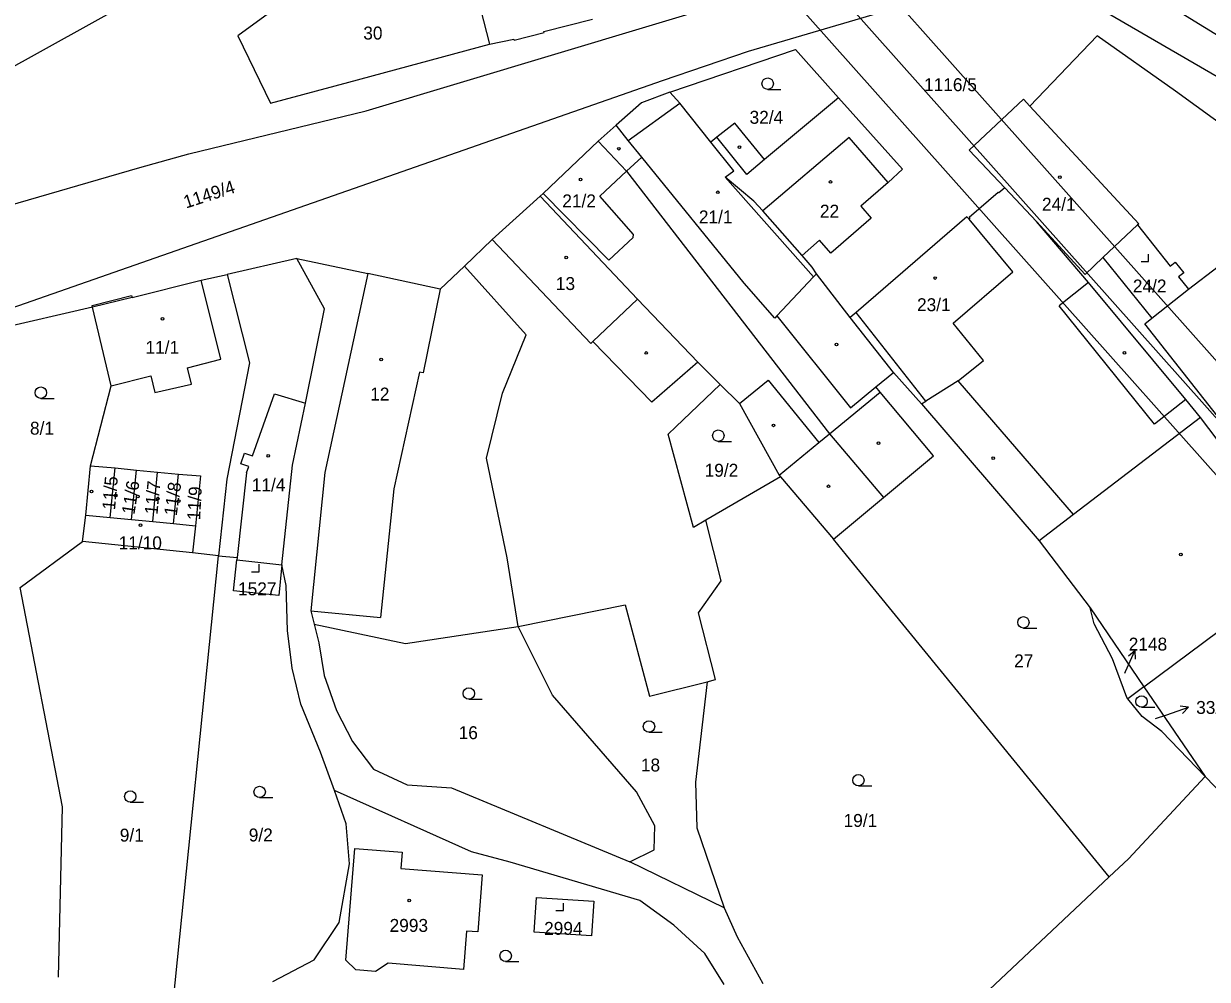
# Model space of a CAD drawing. Extents: x -866656 to -858817, y -1041816 to -1038653.
# Drawn here: x -865759.2 to -865603.6, y -1040035.8 to -1039910.1 of the extents above; entities that cross this region are included whole.
import ezdxf

# ---------------------------------------------------------------- set-up
doc = ezdxf.new("R2010")
doc.units = 0
for name, color, linetype in [('Hranice parcel', 7, 'Continuous'), ('Parcelní čísla', 7, 'Continuous'), ('Pop  PČ popisy', 7, 'Continuous'), ('tisk ramy', 7, 'Continuous'), ('Vnitřní kresba', 7, 'Continuous'), ('Značky budov', 7, 'Continuous'), ('Značky kultur', 7, 'Continuous')]:
    doc.layers.add(name, color=color, linetype=linetype)

msp = doc.modelspace()

# ---------------------------------------------------------------- linework, layer by layer
at = {"layer": 'Hranice parcel'}
for p, q in [((-865616.25, -1039903.01), (-865559.09, -1039938.24)), ((-865720.09, -1039903.68), (-865731.05, -1039911.74)), ((-865700.31, -1039903.6), (-865697.97, -1039912.85)), ((-865742.02, -1039905.43), (-865765.23, -1039918.37)), ((-865714.19, -1039921.6), (-865660.93, -1039905.58)), ((-865639.95, -1039906.7), (-865663.94, -1039913.81)), ((-865585.99, -1039926.56), (-865618.77, -1039907.58)), ((-865690.82, -1039911.17), (-865684.41, -1039909.55)), ((-865731.05, -1039911.74), (-865726.76, -1039920.59)), ((-865697.97, -1039912.85), (-865694.77, -1039912.17)), ((-865694.77, -1039912.17), (-865694.74, -1039912.29)), ((-865694.74, -1039912.29), (-865690.79, -1039911.29)), ((-865690.79, -1039911.29), (-865690.82, -1039911.17)), ((-865618.04, -1039911.74), (-865626.91, -1039920.97)), ((-865607.76, -1039919.03), (-865618.04, -1039911.74)), ((-865716.47, -1039917.84), (-865697.97, -1039912.85)), ((-865663.94, -1039913.81), (-865675.25, -1039917.66)), ((-865674.27, -1039919.15), (-865657.75, -1039913.52)), ((-865657.75, -1039913.52), (-865652.06, -1039919.88)), ((-865675.25, -1039917.66), (-865770.15, -1039950.79)), ((-865726.76, -1039920.59), (-865716.47, -1039917.84)), ((-865674.27, -1039919.15), (-865677.97, -1039920.53)), ((-865672.96, -1039920.61), (-865674.27, -1039919.15)), ((-865652.06, -1039919.88), (-865661.82, -1039928)), ((-865652.06, -1039919.88), (-865643.64, -1039929.27)), ((-865634.89, -1039926.76), (-865627.73, -1039920.08)), ((-865627.73, -1039920.08), (-865626.91, -1039920.97)), ((-865597.78, -1039926.27), (-865607.76, -1039919.03)), ((-865737.52, -1039927.24), (-865714.19, -1039921.6)), ((-865677.97, -1039920.53), (-865681.32, -1039923.5)), ((-865668.87, -1039925.71), (-865672.96, -1039920.61)), ((-865626.91, -1039920.97), (-865612.59, -1039936.44)), ((-865681.32, -1039923.5), (-865683.68, -1039925.59)), ((-865665.73, -1039923.23), (-865668.07, -1039925.08)), ((-865661.82, -1039928), (-865665.73, -1039923.23)), ((-865683.68, -1039925.59), (-865690.93, -1039932.45)), ((-865683.68, -1039925.59), (-865679.94, -1039929.54)), ((-865668.07, -1039925.08), (-865668.87, -1039925.71)), ((-865665.85, -1039929.47), (-865668.87, -1039925.71)), ((-865743.95, -1039929.03), (-865737.52, -1039927.24)), ((-865630.21, -1039931.71), (-865634.89, -1039926.76)), ((-865767.37, -1039935.83), (-865743.95, -1039929.03)), ((-865679.94, -1039929.54), (-865653.28, -1039964.09)), ((-865666.98, -1039930.34), (-865665.85, -1039929.47)), ((-865643.64, -1039929.27), (-865645.53, -1039931.04)), ((-865663.19, -1039933.46), (-865666.98, -1039930.34)), ((-865645.53, -1039931.04), (-865649.14, -1039934.15)), ((-865691.33, -1039932.8), (-865697.6, -1039938.53)), ((-865690.93, -1039932.45), (-865691.33, -1039932.8)), ((-865678.51, -1039946.37), (-865691.33, -1039932.8)), ((-865631.06, -1039932.32), (-865634.88, -1039935.64)), ((-865631, -1039932.39), (-865631.06, -1039932.32)), ((-865630.21, -1039931.71), (-865631, -1039932.39)), ((-865626.02, -1039936.16), (-865630.21, -1039931.71)), ((-865662.04, -1039934.76), (-865663.19, -1039933.46)), ((-865649.14, -1039934.15), (-865647.79, -1039935.7)), ((-865656.87, -1039940.62), (-865662.04, -1039934.76)), ((-865647.79, -1039935.7), (-865653.1, -1039940.32)), ((-865635.18, -1039935.52), (-865649.77, -1039948.11)), ((-865634.91, -1039935.84), (-865635.18, -1039935.52)), ((-865634.79, -1039935.75), (-865634.91, -1039935.84)), ((-865634.88, -1039935.64), (-865634.79, -1039935.75)), ((-865619.18, -1039944.16), (-865626.02, -1039936.16)), ((-865619.65, -1039943.1), (-865626.02, -1039936.16)), ((-865612.77, -1039936.61), (-865617.3, -1039940.88)), ((-865612.59, -1039936.44), (-865612.77, -1039936.61)), ((-865697.6, -1039938.53), (-865701.28, -1039942.03)), ((-865654.58, -1039938.62), (-865656.87, -1039940.62)), ((-865653.1, -1039940.32), (-865654.58, -1039938.62)), ((-865655.53, -1039942.14), (-865656.87, -1039940.62)), ((-865723.3, -1039941), (-865732.45, -1039943.13)), ((-865723.3, -1039941), (-865713.98, -1039942.97)), ((-865719.67, -1039947.62), (-865723.3, -1039941)), ((-865701.28, -1039942.03), (-865704.45, -1039945.05)), ((-865693.16, -1039951.07), (-865701.28, -1039942.03)), ((-865654.99, -1039943.04), (-865655.53, -1039942.14)), ((-865617.3, -1039940.88), (-865619.65, -1039943.1)), ((-865606.07, -1039945.05), (-865602.14, -1039942.06)), ((-865735.88, -1039943.85), (-865732.45, -1039943.13)), ((-865732.45, -1039943.13), (-865729.52, -1039954.74)), ((-865713.98, -1039942.97), (-865719.61, -1039969.17)), ((-865704.45, -1039945.05), (-865713.98, -1039942.97)), ((-865650.52, -1039948.76), (-865654.99, -1039943.04)), ((-865744.97, -1039946.15), (-865735.88, -1039943.85)), ((-865606.42, -1039959.54), (-865619.18, -1039944.16)), ((-865610.88, -1039948.88), (-865606.07, -1039945.05)), ((-865750.23, -1039947.18), (-865745.03, -1039945.89)), ((-865745.03, -1039945.89), (-865744.97, -1039946.15)), ((-865670.57, -1039954.63), (-865678.51, -1039946.37)), ((-865750.17, -1039947.4), (-865770.14, -1039952.02)), ((-865750.17, -1039947.4), (-865750.23, -1039947.18)), ((-865747.72, -1039957.77), (-865750.17, -1039947.4)), ((-865722.15, -1039960.06), (-865719.67, -1039947.62)), ((-865649.77, -1039948.11), (-865650.52, -1039948.76)), ((-865644.86, -1039956.01), (-865650.52, -1039948.76)), ((-865611.79, -1039949.59), (-865610.88, -1039948.88)), ((-865592.13, -1039974.65), (-865611.79, -1039949.59)), ((-865696.27, -1039958.72), (-865693.16, -1039951.07)), ((-865667.63, -1039957.59), (-865670.57, -1039954.63)), ((-865729.52, -1039954.74), (-865732.53, -1039970.03)), ((-865647.17, -1039957.91), (-865644.86, -1039956.01)), ((-865644.86, -1039956.01), (-865641.17, -1039960.13)), ((-865673.48, -1039963.13), (-865667.63, -1039957.59)), ((-865667.63, -1039957.59), (-865665.09, -1039960.1)), ((-865750.42, -1039968.26), (-865747.72, -1039957.77)), ((-865698.37, -1039967.26), (-865696.27, -1039958.72)), ((-865646.6, -1039958.59), (-865647.17, -1039957.91)), ((-865639.57, -1039966.96), (-865646.6, -1039958.59)), ((-865723.89, -1039968.17), (-865722.15, -1039960.06)), ((-865665.09, -1039960.1), (-865659.87, -1039969.52)), ((-865641.17, -1039960.13), (-865625.68, -1039978.14)), ((-865604.49, -1039961.93), (-865606.42, -1039959.54)), ((-865597.69, -1039970.88), (-865604.49, -1039961.93)), ((-865674.49, -1039964.11), (-865673.48, -1039963.13)), ((-865671.14, -1039976.4), (-865674.49, -1039964.11)), ((-865653.28, -1039964.09), (-865646.18, -1039972.46)), ((-865646.18, -1039972.46), (-865639.57, -1039966.96)), ((-865751.06, -1039974.75), (-865750.42, -1039968.26)), ((-865750.42, -1039968.26), (-865747.22, -1039968.56)), ((-865747.85, -1039975.06), (-865747.22, -1039968.56)), ((-865747.22, -1039968.56), (-865744.4, -1039968.83)), ((-865725.26, -1039981.29), (-865723.89, -1039968.17)), ((-865695.64, -1039980.36), (-865698.37, -1039967.26)), ((-865745.03, -1039975.33), (-865744.4, -1039968.83)), ((-865744.4, -1039968.83), (-865741.61, -1039969.1)), ((-865742.24, -1039975.6), (-865741.61, -1039969.1)), ((-865741.61, -1039969.1), (-865738.88, -1039969.36)), ((-865739.51, -1039975.87), (-865738.88, -1039969.36)), ((-865738.88, -1039969.36), (-865735.97, -1039969.61)), ((-865735.97, -1039969.61), (-865736.65, -1039976.17)), ((-865732.53, -1039970.03), (-865733.59, -1039980.1)), ((-865719.61, -1039969.17), (-865721.45, -1039987.35)), ((-865659.71, -1039969.71), (-865669.51, -1039975.42)), ((-865659.87, -1039969.52), (-865659.71, -1039969.71)), ((-865659.71, -1039969.71), (-865652.75, -1039977.92)), ((-865652.75, -1039977.92), (-865646.18, -1039972.46)), ((-865751.51, -1039978.24), (-865751.06, -1039974.75)), ((-865751.06, -1039974.75), (-865747.85, -1039975.06)), ((-865747.85, -1039975.06), (-865745.03, -1039975.33)), ((-865745.03, -1039975.33), (-865742.24, -1039975.6)), ((-865742.24, -1039975.6), (-865739.51, -1039975.87)), ((-865739.51, -1039975.87), (-865736.65, -1039976.17)), ((-865736.65, -1039976.17), (-865737.04, -1039979.74)), ((-865669.51, -1039975.42), (-865671.14, -1039976.4)), ((-865667.5, -1039983.38), (-865669.51, -1039975.42)), ((-865651.02, -1039980.01), (-865652.75, -1039977.92)), ((-865759.69, -1039984.28), (-865751.51, -1039978.24)), ((-865737.04, -1039979.74), (-865751.51, -1039978.24)), ((-865625.68, -1039978.14), (-865618.97, -1039986.95)), ((-865739.62, -1040039.41), (-865733.59, -1039980.1)), ((-865733.59, -1039980.1), (-865737.04, -1039979.74)), ((-865733.59, -1039980.1), (-865731.17, -1039980.35)), ((-865731.63, -1039984.7), (-865731.2, -1039980.66)), ((-865731.17, -1039980.35), (-865731.2, -1039980.66)), ((-865731.2, -1039980.66), (-865725.26, -1039981.29)), ((-865694.19, -1039989.4), (-865695.64, -1039980.36)), ((-865616.49, -1040022.34), (-865651.02, -1039980.01)), ((-865725.26, -1039981.29), (-865725.69, -1039985.33)), ((-865724.69, -1039984), (-865725.26, -1039981.29)), ((-865611.91, -1039997.32), (-865590.42, -1039981.32)), ((-865724.55, -1039989.91), (-865724.69, -1039984)), ((-865670.47, -1039987.6), (-865667.5, -1039983.38)), ((-865754.11, -1040013.14), (-865759.69, -1039984.28)), ((-865725.69, -1039985.33), (-865731.63, -1039984.7)), ((-865694.19, -1039989.4), (-865680.13, -1039986.55)), ((-865680.13, -1039986.55), (-865676.95, -1039998.58)), ((-865618.97, -1039986.95), (-865611.91, -1039997.32)), ((-865618.47, -1039989.05), (-865618.97, -1039986.95)), ((-865721.45, -1039987.35), (-865721.02, -1039989.1)), ((-865668.26, -1039996.39), (-865670.47, -1039987.6)), ((-865723.9, -1039994.89), (-865724.55, -1039989.91)), ((-865721.02, -1039989.1), (-865720.41, -1039991.57)), ((-865721.02, -1039989.1), (-865709.03, -1039991.63)), ((-865709.03, -1039991.63), (-865694.19, -1039989.4)), ((-865689.7, -1039998.42), (-865694.19, -1039989.4)), ((-865616.03, -1039993.66), (-865618.47, -1039989.05)), ((-865720.41, -1039991.57), (-865719.7, -1039995.83)), ((-865722.78, -1039999.64), (-865723.9, -1039994.89)), ((-865614.16, -1039998.76), (-865616.03, -1039993.66)), ((-865719.7, -1039995.83), (-865718.09, -1040000.45)), ((-865669.36, -1039996.67), (-865668.26, -1039996.39)), ((-865676.95, -1039998.58), (-865669.36, -1039996.67)), ((-865669.36, -1039996.67), (-865670.88, -1040009.89)), ((-865611.91, -1039997.32), (-865614.04, -1039998.9)), ((-865611.91, -1039997.32), (-865603.87, -1040009.12)), ((-865720.18, -1040005.92), (-865722.78, -1039999.64)), ((-865678.63, -1040011.14), (-865689.7, -1039998.42)), ((-865614.04, -1039998.9), (-865614.16, -1039998.76)), ((-865612.14, -1040001.25), (-865614.04, -1039998.9)), ((-865718.09, -1040000.45), (-865715.98, -1040004.52)), ((-865609.56, -1040003.23), (-865612.14, -1040001.25)), ((-865603.87, -1040009.12), (-865609.56, -1040003.23)), ((-865718.37, -1040010.95), (-865720.18, -1040005.92)), ((-865715.98, -1040004.52), (-865713.21, -1040008.17)), ((-865713.21, -1040008.17), (-865708.8, -1040010.21)), ((-865708.8, -1040010.21), (-865702.97, -1040010.63)), ((-865702.97, -1040010.63), (-865679.53, -1040020.35)), ((-865670.88, -1040009.89), (-865670.72, -1040015.9)), ((-865603.87, -1040009.12), (-865613.92, -1040019.96)), ((-865574.91, -1040039.1), (-865603.87, -1040009.12)), ((-865700.32, -1040019.04), (-865718.37, -1040010.95)), ((-865716.83, -1040015.37), (-865718.37, -1040010.95)), ((-865676.25, -1040015.63), (-865678.63, -1040011.14)), ((-865754.64, -1040035.51), (-865754.11, -1040013.14)), ((-865716.39, -1040020.62), (-865716.83, -1040015.37)), ((-865676.3, -1040018.76), (-865676.25, -1040015.63)), ((-865670.72, -1040015.9), (-865667.13, -1040026.38)), ((-865716.85, -1040033.29), (-865715.69, -1040018.59)), ((-865715.69, -1040018.59), (-865709.46, -1040019.08)), ((-865709.46, -1040019.08), (-865709.63, -1040021.23)), ((-865695.26, -1040020.41), (-865700.32, -1040019.04)), ((-865679.53, -1040020.35), (-865676.3, -1040018.76)), ((-865613.92, -1040019.96), (-865616.49, -1040022.34)), ((-865717.76, -1040028.31), (-865716.39, -1040020.62)), ((-865709.63, -1040021.23), (-865698.92, -1040022.07)), ((-865678.19, -1040025.44), (-865695.26, -1040020.41)), ((-865667.13, -1040026.38), (-865679.53, -1040020.35)), ((-865698.92, -1040022.07), (-865699.5, -1040029.57)), ((-865647.91, -1040051.87), (-865616.49, -1040022.34)), ((-865692.08, -1040029.58), (-865691.78, -1040025.04)), ((-865691.78, -1040025.04), (-865684.25, -1040025.54)), ((-865684.25, -1040025.54), (-865684.55, -1040030.08)), ((-865673.73, -1040028.68), (-865678.19, -1040025.44)), ((-865667.13, -1040026.38), (-865665.38, -1040030.22)), ((-865721.03, -1040033.22), (-865717.76, -1040028.31)), ((-865669.66, -1040032.4), (-865673.73, -1040028.68)), ((-865701, -1040029.45), (-865701.39, -1040034.51)), ((-865699.5, -1040029.57), (-865701, -1040029.45)), ((-865684.55, -1040030.08), (-865692.08, -1040029.58)), ((-865665.38, -1040030.22), (-865662.01, -1040036.36)), ((-865667.12, -1040036.46), (-865669.66, -1040032.4)), ((-865726.48, -1040036.09), (-865721.03, -1040033.22)), ((-865715.53, -1040034.53), (-865716.85, -1040033.29)), ((-865711.28, -1040033.67), (-865712.95, -1040034.75)), ((-865701.39, -1040034.51), (-865711.28, -1040033.67)), ((-865712.95, -1040034.75), (-865715.53, -1040034.53))]:
    msp.add_line(p, q, dxfattribs=at)
at = {"layer": 'Pop  PČ popisy'}
for p, q in [((-865614.32, -1039995.34), (-865613.1, -1039992.6)), ((-865613.1, -1039992.6), (-865613.96, -1039993.31)), ((-865613.1, -1039992.6), (-865613.05, -1039993.72)), ((-865614.4, -1039995.53), (-865614.32, -1039995.34)), ((-865610.41, -1040001.52), (-865608.88, -1040001.01)), ((-865608.88, -1040001.01), (-865606.04, -1040000.03)), ((-865606.04, -1040000.03), (-865607.15, -1039999.89)), ((-865606.04, -1040000.03), (-865606.83, -1040000.83))]:
    msp.add_line(p, q, dxfattribs=at)
at = {"layer": 'tisk ramy'}
for points in [[(-865732.63, -1039823.16), (-864894.8, -1040764.23), (-864672.98, -1040566.75), (-865510.81, -1039625.68)], [(-865511.22, -1039632.74), (-864680.04, -1040566.34), (-864894.39, -1040757.18), (-865725.57, -1039823.57)], [(-865718.52, -1039823.98), (-865030.3, -1040597.01), (-864823.41, -1040412.82), (-865511.63, -1039639.79)], [(-865511.63, -1039639.79), (-864823.41, -1040412.82), (-865030.3, -1040597.01), (-865718.52, -1039823.98)]]:
    msp.add_lwpolyline(points, close=True, dxfattribs=at)
at = {"layer": 'Vnitřní kresba'}
for p, q in [((-865679.74, -1039925.5), (-865672.96, -1039920.61)), ((-865679.74, -1039925.5), (-865681.32, -1039923.5)), ((-865677.95, -1039927.7), (-865679.74, -1039925.5)), ((-865664.11, -1039929.95), (-865668.07, -1039925.08)), ((-865650.69, -1039925.1), (-865662.04, -1039934.76)), ((-865645.53, -1039931.04), (-865650.69, -1039925.1)), ((-865679.94, -1039929.54), (-865677.95, -1039927.7)), ((-865664.48, -1039944.26), (-865677.95, -1039927.7)), ((-865661.82, -1039928), (-865664.11, -1039929.95)), ((-865683.48, -1039932.81), (-865679.94, -1039929.54)), ((-865655.35, -1039943.42), (-865666.98, -1039930.34)), ((-865682.3, -1039941.24), (-865690.93, -1039932.45)), ((-865679.03, -1039937.88), (-865683.48, -1039932.81)), ((-865629.15, -1039942.75), (-865634.91, -1039935.84)), ((-865612.77, -1039936.61), (-865608.46, -1039942.04)), ((-865697.6, -1039938.53), (-865684.65, -1039952.2)), ((-865682.3, -1039941.24), (-865679.1, -1039938.26)), ((-865679.1, -1039938.26), (-865679.03, -1039937.88)), ((-865617.3, -1039940.88), (-865610.88, -1039948.88)), ((-865608.46, -1039942.04), (-865607.79, -1039941.51)), ((-865607.79, -1039941.51), (-865606.68, -1039942.91)), ((-865655.35, -1039943.42), (-865660.18, -1039948.54)), ((-865655.35, -1039943.42), (-865654.99, -1039943.04)), ((-865636.99, -1039949.5), (-865629.15, -1039942.75)), ((-865606.68, -1039942.91), (-865607.35, -1039943.44)), ((-865607.35, -1039943.44), (-865606.07, -1039945.05)), ((-865733.3, -1039954.25), (-865735.88, -1039943.85)), ((-865704.45, -1039945.05), (-865706.7, -1039956.05)), ((-865660.46, -1039948.84), (-865664.48, -1039944.26)), ((-865619.18, -1039944.16), (-865623.07, -1039947.23)), ((-865744.97, -1039946.15), (-865750.17, -1039947.4)), ((-865678.51, -1039946.37), (-865684.38, -1039951.95)), ((-865640.61, -1039959.78), (-865649.77, -1039948.11)), ((-865610.52, -1039962.79), (-865623.07, -1039947.23)), ((-865660.18, -1039948.54), (-865660.46, -1039948.84)), ((-865660.18, -1039948.54), (-865650.48, -1039960.65)), ((-865633, -1039954.43), (-865636.99, -1039949.5)), ((-865684.38, -1039951.95), (-865684.65, -1039952.2)), ((-865684.38, -1039951.95), (-865676.61, -1039959.92)), ((-865737.67, -1039955.39), (-865733.3, -1039954.25)), ((-865670.57, -1039954.63), (-865676.61, -1039959.92)), ((-865636.33, -1039957.09), (-865633, -1039954.43)), ((-865737.17, -1039957.55), (-865737.67, -1039955.39)), ((-865707.16, -1039955.96), (-865710.57, -1039971.3)), ((-865706.7, -1039956.05), (-865707.16, -1039955.96)), ((-865747.72, -1039957.77), (-865742.52, -1039956.45)), ((-865742.52, -1039956.45), (-865741.97, -1039958.62)), ((-865741.97, -1039958.62), (-865737.17, -1039957.55)), ((-865665.09, -1039960.1), (-865661.33, -1039957)), ((-865661.33, -1039957), (-865654.67, -1039965.23)), ((-865636.33, -1039957.09), (-865640.61, -1039959.78)), ((-865621.19, -1039974.7), (-865636.33, -1039957.09)), ((-865729.15, -1039966.97), (-865726.24, -1039958.8)), ((-865726.24, -1039958.8), (-865722.15, -1039960.06)), ((-865653.28, -1039964.09), (-865646.6, -1039958.59)), ((-865650.48, -1039960.65), (-865647.17, -1039957.91)), ((-865641.17, -1039960.13), (-865640.61, -1039959.78)), ((-865606.42, -1039959.54), (-865610.52, -1039962.79)), ((-865604.49, -1039961.93), (-865621.19, -1039974.7)), ((-865659.87, -1039969.52), (-865654.67, -1039965.23)), ((-865654.67, -1039965.23), (-865653.28, -1039964.09)), ((-865730.68, -1039968.01), (-865730.19, -1039966.61)), ((-865730.19, -1039966.61), (-865729.15, -1039966.97)), ((-865729.64, -1039968.37), (-865730.68, -1039968.01)), ((-865729.92, -1039969.18), (-865729.64, -1039968.37)), ((-865729.92, -1039969.18), (-865731.17, -1039980.35)), ((-865710.57, -1039971.3), (-865712.29, -1039988.22)), ((-865621.19, -1039974.7), (-865625.68, -1039978.14)), ((-865721.45, -1039987.35), (-865712.29, -1039988.22))]:
    msp.add_line(p, q, dxfattribs=at)
at = {"layer": 'Značky budov'}
for centre in [(-865680.95, -1039926.58), (-865665.11, -1039926.38), (-865685.99, -1039930.64), (-865653.13, -1039930.95), (-865622.96, -1039930.31), (-865667.94, -1039932.31), (-865687.87, -1039940.89), (-865639.38, -1039943.58), (-865740.98, -1039948.96), (-865652.33, -1039952.32), (-865712.23, -1039954.31), (-865677.35, -1039953.44), (-865614.48, -1039953.43), (-865660.62, -1039962.96), (-865646.81, -1039965.31), (-865727.06, -1039966.97), (-865631.72, -1039967.27), (-865750.3, -1039971.65), (-865653.39, -1039970.97), (-865747.13, -1039972.17), (-865744.22, -1039972.31), (-865741.6, -1039972.59), (-865738.81, -1039972.91), (-865743.86, -1039976.07), (-865607.06, -1039979.94), (-865708.52, -1040025.43)]:
    msp.add_circle(centre, 0.175, dxfattribs=at)
at = {"layer": 'Značky kultur'}
for p, q in [((-865661.39, -1039918.78), (-865659.64, -1039918.78)), ((-865611.29, -1039941.43), (-865611.29, -1039940.43)), ((-865612.29, -1039941.43), (-865611.29, -1039941.43)), ((-865756.98, -1039959.41), (-865755.23, -1039959.41)), ((-865667.88, -1039965.06), (-865666.13, -1039965.06)), ((-865729.27, -1039982.2), (-865728.27, -1039982.2)), ((-865728.27, -1039982.2), (-865728.27, -1039981.2)), ((-865627.76, -1039989.61), (-865626.01, -1039989.61)), ((-865700.69, -1039998.96), (-865698.94, -1039998.96)), ((-865612.22, -1040000.02), (-865610.47, -1040000.02)), ((-865677, -1040003.31), (-865675.25, -1040003.31)), ((-865649.46, -1040010.37), (-865647.71, -1040010.37)), ((-865728.2, -1040011.91), (-865726.45, -1040011.91)), ((-865745.21, -1040012.51), (-865743.46, -1040012.51)), ((-865688.24, -1040026.77), (-865688.24, -1040025.77)), ((-865689.24, -1040026.77), (-865688.24, -1040026.77)), ((-865695.85, -1040033.46), (-865694.1, -1040033.46))]:
    msp.add_line(p, q, dxfattribs=at)
for centre in [(-865661.39, -1039918.03), (-865756.98, -1039958.66), (-865667.88, -1039964.31), (-865627.76, -1039988.86), (-865700.69, -1039998.21), (-865612.22, -1039999.27), (-865677, -1040002.56), (-865649.46, -1040009.62), (-865728.2, -1040011.16), (-865745.21, -1040011.76), (-865695.85, -1040032.71)]:
    msp.add_circle(centre, 0.75, dxfattribs=at)

# ---------------------------------------------------------------- texts
at = {"layer": 'Parcelní čísla'}
for s, p in [('30', (-865714.57, -1039912.22)), ('1116/5', (-865640.83, -1039919.01)), ('32/4', (-865663.77, -1039923.3)), ('21/2', (-865688.4, -1039934.29)), ('22', (-865654.52, -1039935.64)), ('24/1', (-865625.32, -1039934.73)), ('21/1', (-865670.44, -1039936.4)), ('13', (-865689.25, -1039945.16)), ('24/2', (-865613.37, -1039945.48)), ('23/1', (-865641.75, -1039947.94)), ('11/1', (-865743.21, -1039953.55)), ('12', (-865713.66, -1039959.69)), ('8/1', (-865758.4, -1039964.18)), ('19/2', (-865669.68, -1039969.71)), ('11/4', (-865729.23, -1039971.63)), ('11/10', (-865746.74, -1039979.25)), ('1527', (-865731.04, -1039985.3)), ('2148', (-865613.91, -1039992.57)), ('27', (-865628.98, -1039994.77)), ('33/2', (-865605.04, -1040000.9)), ('16', (-865702.03, -1040004.22)), ('18', (-865678.06, -1040008.47)), ('19/1', (-865651.41, -1040015.76)), ('9/1', (-865746.59, -1040017.69)), ('9/2', (-865729.63, -1040017.67)), ('2993', (-865711.11, -1040029.56)), ('2994', (-865690.79, -1040029.95))]:
    msp.add_text(s, height=1.7, dxfattribs=at).set_placement(p)
for s, rotation, p in [('1149/4', 18, (-865737.89, -1039934.46)), ('11/5', 85, (-865747.22, -1039974.13)), ('11/6', 81, (-865744.67, -1039974.75)), ('11/7', 85, (-865741.63, -1039974.74)), ('11/8', 82, (-865739.11, -1039974.92)), ('11/9', 87, (-865736.03, -1039975.45))]:
    msp.add_text(s, height=1.7, rotation=rotation, dxfattribs=at).set_placement(p)

doc.saveas('drawing.dxf')
